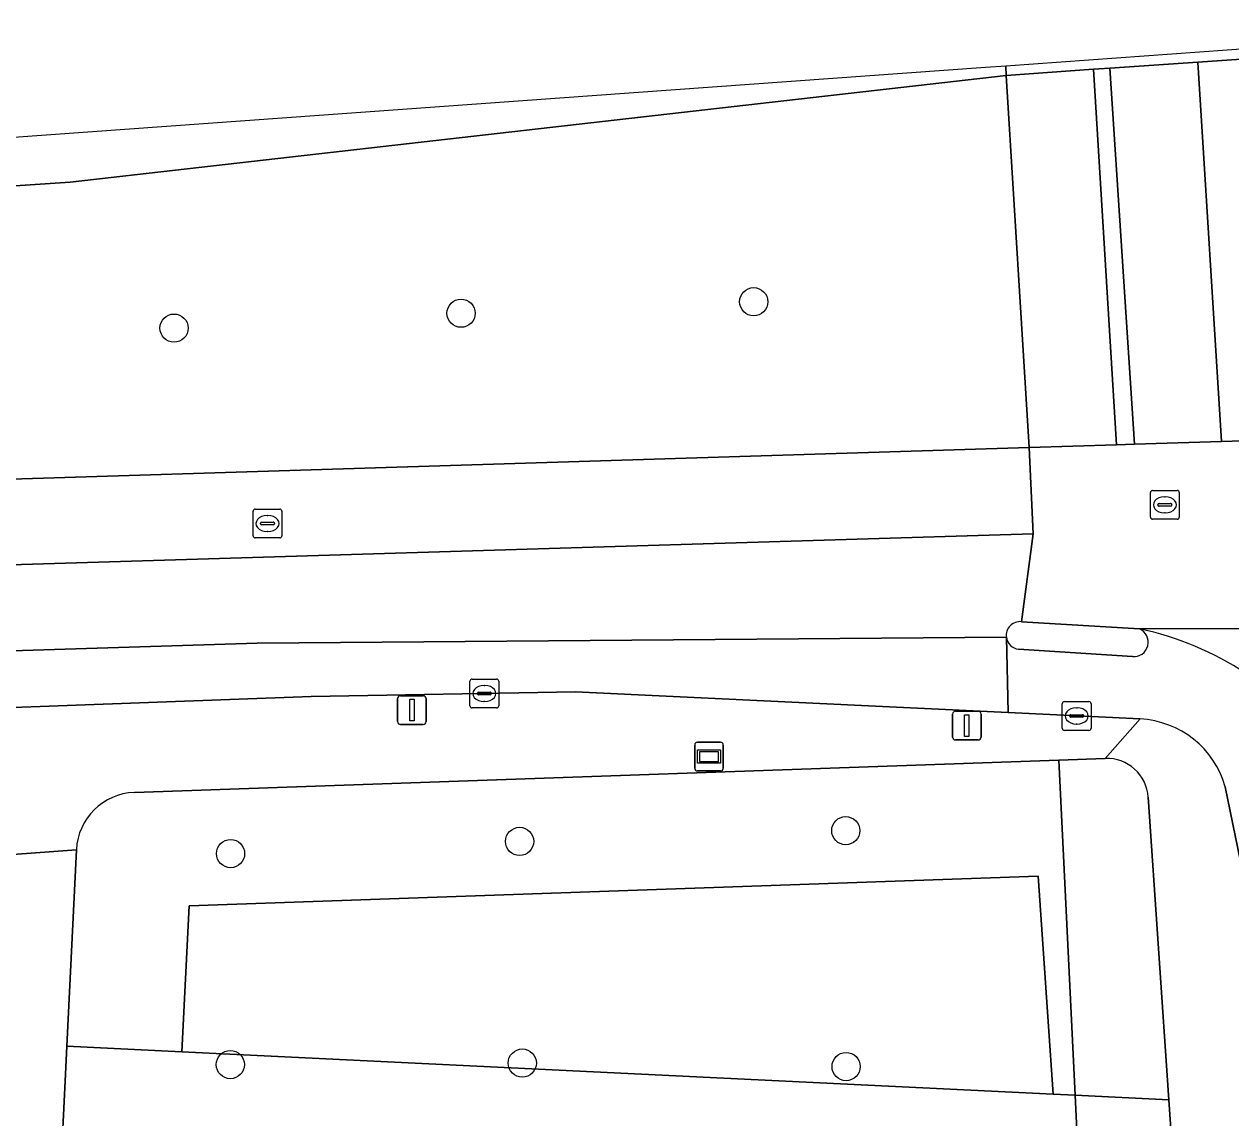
# Model space of a CAD drawing. Extents: x 161248 to 161848, y 384871 to 385383.
# Drawn here: x 161757.8 to 161799.67, y 385344.7 to 385382.65 of the extents above; entities that cross this region are included whole.
import ezdxf

# ---------------------------------------------------------------- set-up
doc = ezdxf.new("R2010")
doc.units = 0
for name, color, linetype in [('IMGEO_Berm_groen', 7, 'Continuous'), ('IMGEO_Boom', 7, 'Continuous'), ('IMGEO_Fietspad_open', 7, 'Continuous'), ('IMGEO_Groenvoorziening', 7, 'Continuous'), ('IMGEO_Kolk', 7, 'Continuous'), ('IMGEO_Lichtmast', 7, 'Continuous'), ('IMGEO_Rijbaan_lokaal_gesloten', 7, 'Continuous'), ('IMGEO_Rijbaan_regionaal_gesloten', 7, 'Continuous'), ('IMGEO_Rioolput', 7, 'Continuous'), ('IMGEO_Verkeerseiland_open', 7, 'Continuous'), ('IMGEO_Voetpad_open', 7, 'Continuous'), ('IMGEO_Wegwijzer', 7, 'Continuous')]:
    doc.layers.add(name, color=color, linetype=linetype)

msp = doc.modelspace()

# ---------------------------------------------------------------- linework, layer by layer
at = {"layer": 'IMGEO_Berm_groen'}
msp.add_lwpolyline([(161791.881, 385380.869), (161759.392, 385377.16), (161750.012, 385376.539), (161748.217, 385376.43), (161698.032, 385373.062), (161661.919, 385370.448), (161662.255, 385361.554), (161677.491, 385364.59), (161749.527, 385366.616), (161792.671, 385367.953)], close=True, dxfattribs=at)
at = {"layer": 'IMGEO_Boom'}
for centre in [(161783.115, 385373.015), (161772.959, 385372.616), (161762.999, 385372.099), (161786.31, 385354.662), (161774.991, 385354.29), (161764.961, 385353.866), (161775.085, 385346.598), (161764.953, 385346.544), (161786.323, 385346.475)]:
    msp.add_circle(centre, 0.489, dxfattribs=at)
at = {"layer": 'IMGEO_Fietspad_open'}
msp.add_lwpolyline([(161798.53, 385381.331), (161795.479, 385381.119), (161796.327, 385368.067), (161799.349, 385368.16)], close=True, dxfattribs=at)
for points in [[(161791.883, 385361.372), (161791.948, 385358.758), (161796.527, 385358.537)], [(161796.261, 385360.7), (161792.31, 385360.963)], [(161799.482, 385356.188), (161801.247, 385347.561), (161808.054, 385250), (161811.014, 385207.171), (161810.795, 385201.149), (161810.725, 385197.446), (161809.973, 385187.32), (161809.023, 385177.396), (161808.364, 385173.407), (161805.798, 385165.717), (161804.851, 385161.932), (161799.416, 385136.747), (161802.317, 385136.129), (161806.85, 385157.128)]]:
    msp.add_lwpolyline(points, dxfattribs=at)
for centre, radius, start, end in [((161792.349, 385361.431), 0.47, 187.2397, 265.2272), ((161796.303, 385361.201), 0.503, 265.24, 66.1551), ((161794.188, 385350.892), 11.016, 56.9287, 77.8514), ((161796.36, 385355.294), 3.247, 15.9758, 87.0601)]:
    msp.add_arc(centre, radius, start, end, dxfattribs=at)
at = {"layer": 'IMGEO_Groenvoorziening'}
for points in [[(161793.707, 385357.113), (161761.623, 385355.987)], [(161795.312, 385357.169), (161793.707, 385357.113)], [(161793.707, 385357.113), (161794.271, 385345.479)], [(161794.271, 385345.479), (161793.707, 385357.113)], [(161797.526, 385345.32), (161796.807, 385355.822)], [(161759.61, 385354.002), (161759.278, 385347.179)], [(161763.273, 385346.984), (161763.52, 385352.051), (161792.985, 385353.084), (161793.503, 385345.516)], [(161759.278, 385347.179), (161763.273, 385346.984)], [(161793.503, 385345.516), (161794.271, 385345.479)], [(161794.271, 385345.479), (161797.526, 385345.32)]]:
    msp.add_lwpolyline(points, dxfattribs=at)
for points in [[(161793.503, 385345.516), (161792.985, 385353.084), (161763.52, 385352.051), (161763.273, 385346.984)], [(161794.518, 385340.375), (161794.271, 385345.479), (161793.503, 385345.516), (161763.273, 385346.984), (161759.278, 385347.179), (161759.231, 385346.211), (161758.943, 385340.315), (161764.054, 385340.038), (161774.222, 385339.495), (161779.237, 385339.268), (161784.036, 385339.05), (161784.298, 385340.786)], [(161798.011, 385338.225), (161797.526, 385345.32), (161794.271, 385345.479), (161794.518, 385340.375), (161794.566, 385338.411)]]:
    msp.add_lwpolyline(points, close=True, dxfattribs=at)
for centre, radius, start, end in [((161795.364, 385355.723), 1.447, 3.9199, 92.0422), ((161761.695, 385353.901), 2.087, 91.9679, 177.2295)]:
    msp.add_arc(centre, radius, start, end, dxfattribs=at)
at = {"layer": 'IMGEO_Kolk'}
for p, q in [((161773.268, 385358.996), (161773.268, 385359.848)), ((161773.343, 385359.922), (161774.195, 385359.922)), ((161773.756, 385359.702), (161773.781, 385359.702)), ((161774.269, 385359.848), (161774.269, 385358.996)), ((161773.527, 385359.416), (161773.527, 385359.428)), ((161773.965, 385359.379), (161773.567, 385359.379)), ((161773.57, 385359.465), (161773.968, 385359.465)), ((161774.011, 385359.428), (161774.011, 385359.416)), ((161774.195, 385358.922), (161773.343, 385358.922)), ((161773.779, 385359.142), (161773.754, 385359.142)), ((161793.824, 385358.216), (161793.824, 385359.068)), ((161793.899, 385359.142), (161794.751, 385359.142)), ((161794.312, 385358.922), (161794.337, 385358.922)), ((161794.825, 385359.068), (161794.825, 385358.216)), ((161794.083, 385358.636), (161794.083, 385358.648)), ((161794.521, 385358.599), (161794.123, 385358.599)), ((161794.126, 385358.685), (161794.524, 385358.685)), ((161794.335, 385358.362), (161794.31, 385358.362)), ((161794.567, 385358.648), (161794.567, 385358.636)), ((161794.751, 385358.142), (161793.899, 385358.142))]:
    msp.add_line(p, q, dxfattribs=at)
for points in [[(161773.268, 385358.996), (161773.268, 385359.848)], [(161773.343, 385359.922), (161774.195, 385359.922)], [(161774.269, 385359.848), (161774.269, 385358.996)], [(161774.195, 385358.922), (161773.343, 385358.922)], [(161793.824, 385358.216), (161793.824, 385359.068)], [(161793.899, 385359.142), (161794.751, 385359.142)], [(161794.825, 385359.068), (161794.825, 385358.216)], [(161794.751, 385358.142), (161793.899, 385358.142)]]:
    msp.add_lwpolyline(points, dxfattribs=at)
for centre, radius, start, end in [((161773.345, 385359.846), 0.0765, 91.552, 178.448), ((161773.345, 385359.846), 0.0765, 91.552, 178.448), ((161774.193, 385359.846), 0.0765, 1.552, 88.448), ((161774.193, 385359.846), 0.0765, 1.552, 88.448), ((161773.567, 385359.425), 0.0403, 85.8775, 175.7526), ((161773.564, 385359.415), 0.0366, 178.938, 274.7102), ((161773.968, 385359.422), 0.043, 264.8664, 352.4533), ((161773.972, 385359.427), 0.0386, 1.7309, 96.639), ((161773.345, 385358.998), 0.0765, 181.552, 268.448), ((161773.345, 385358.998), 0.0765, 181.552, 268.448), ((161774.193, 385358.998), 0.0765, 271.552, 358.448), ((161774.193, 385358.998), 0.0765, 271.552, 358.448), ((161793.901, 385359.066), 0.0765, 91.552, 178.448), ((161793.901, 385359.066), 0.0765, 91.552, 178.448), ((161794.749, 385359.066), 0.0765, 1.552, 88.448), ((161794.749, 385359.066), 0.0765, 1.552, 88.448), ((161794.123, 385358.645), 0.0403, 85.8775, 175.7526), ((161794.12, 385358.635), 0.0366, 178.938, 274.7102), ((161794.524, 385358.642), 0.043, 264.8664, 352.4533), ((161794.528, 385358.647), 0.0386, 1.7309, 96.639), ((161793.901, 385358.218), 0.0765, 181.552, 268.448), ((161793.901, 385358.218), 0.0765, 181.552, 268.448), ((161794.749, 385358.218), 0.0765, 271.552, 358.448), ((161794.749, 385358.218), 0.0765, 271.552, 358.448)]:
    msp.add_arc(centre, radius, start, end, dxfattribs=at)
for centre, major_axis, ratio, start_param, end_param in [((161773.755, 385359.422), (-0.387, 0.002), 0.722429, 4.712389, 7.853982), ((161773.78, 385359.422), (-0.39, 0.002), 0.717154, 1.570796, 4.712389), ((161794.311, 385358.642), (-0.387, 0.002), 0.722429, 4.712389, 7.853982), ((161794.336, 385358.642), (-0.39, 0.002), 0.717154, 1.570796, 4.712389)]:
    msp.add_ellipse(centre, major_axis=major_axis, ratio=ratio, start_param=start_param, end_param=end_param, dxfattribs=at)
at = {"layer": 'IMGEO_Lichtmast'}
for p, q in [((161770.757, 385358.444), (161770.757, 385359.244)), ((161770.757, 385359.244), (161770.757, 385358.444)), ((161770.857, 385359.344), (161771.647, 385359.344)), ((161771.647, 385359.344), (161770.857, 385359.344)), ((161771.747, 385359.244), (161771.747, 385358.444)), ((161771.747, 385358.444), (161771.747, 385359.244)), ((161790.116, 385358.808), (161790.906, 385358.808)), ((161790.906, 385358.808), (161790.116, 385358.808)), ((161790.016, 385357.908), (161790.016, 385358.708)), ((161790.016, 385358.708), (161790.016, 385357.908)), ((161791.006, 385358.708), (161791.006, 385357.908)), ((161791.006, 385357.908), (161791.006, 385358.708)), ((161771.647, 385358.344), (161770.857, 385358.344)), ((161770.857, 385358.344), (161771.647, 385358.344)), ((161790.906, 385357.808), (161790.116, 385357.808)), ((161790.116, 385357.808), (161790.906, 385357.808))]:
    msp.add_line(p, q, dxfattribs=at)
for points in [[(161771.177, 385359.219), (161771.327, 385359.219), (161771.327, 385358.469), (161771.177, 385358.469), (161771.177, 385359.219)], [(161790.436, 385358.683), (161790.586, 385358.683), (161790.586, 385357.933), (161790.436, 385357.933), (161790.436, 385358.683)]]:
    msp.add_lwpolyline(points, dxfattribs=at)
for centre, start, end in [((161770.857, 385359.244), 90, 180), ((161770.857, 385359.244), 90, 180), ((161771.647, 385359.244), 0, 90), ((161771.647, 385359.244), 360, 90), ((161790.116, 385358.708), 90, 180), ((161790.116, 385358.708), 90, 180), ((161790.906, 385358.708), 0, 90), ((161790.906, 385358.708), 360, 90), ((161770.857, 385358.444), 180, 270), ((161770.857, 385358.444), 180, 270), ((161771.647, 385358.444), 270, 0), ((161771.647, 385358.444), 270, 0), ((161790.116, 385357.908), 180, 270), ((161790.116, 385357.908), 180, 270), ((161790.906, 385357.908), 270, 0), ((161790.906, 385357.908), 270, 0)]:
    msp.add_arc(centre, 0.1, start, end, dxfattribs=at)
at = {"layer": 'IMGEO_Rijbaan_lokaal_gesloten'}
for points in [[(161823.545, 385382.647), (161804.352, 385382.094), (161791.867, 385381.194), (161791.881, 385380.869), (161794.907, 385381.079), (161795.479, 385381.119), (161798.53, 385381.331), (161804.045, 385381.714)], [(161657.034, 385370.106), (161657.616, 385370.148), (161661.919, 385370.448), (161698.032, 385373.062), (161748.217, 385376.43), (161750.012, 385376.539), (161759.392, 385377.16), (161791.881, 385380.869), (161791.867, 385381.194), (161791.156, 385381.143), (161653.051, 385371.194), (161644.097, 385371.653), (161639.831, 385371.872)], [(161792.812, 385364.967), (161756.931, 385363.87), (161711.552, 385362.483), (161685.959, 385361.7), (161662.255, 385361.554), (161657.948, 385361.466), (161655.016, 385361.406), (161631.227, 385360.108), (161631.252, 385359.649), (161631.397, 385356.891), (161661.517, 385358.276), (161677.668, 385358.493), (161693.707, 385358.916), (161765.882, 385361.168), (161791.883, 385361.372)], [(161792.41, 385361.911), (161792.812, 385364.967)]]:
    msp.add_lwpolyline(points, dxfattribs=at)
for points in [[(161822.596, 385369.164), (161821.667, 385369.117), (161821.505, 385369.109), (161816.333, 385368.847), (161816.221, 385368.841), (161815.159, 385368.827), (161804.16, 385368.367), (161803.992, 385368.325), (161803.821, 385368.299), (161799.349, 385368.16), (161796.327, 385368.067), (161795.706, 385368.047), (161792.671, 385367.953), (161792.812, 385364.967), (161792.41, 385361.911), (161796.506, 385361.661), (161814.128, 385361.724), (161815.363, 385361.792), (161819.442, 385361.983), (161821.054, 385362.078), (161822.195, 385362.145)], [(161792.671, 385367.953), (161749.527, 385366.616), (161677.491, 385364.59), (161662.255, 385361.554), (161685.959, 385361.7), (161711.552, 385362.483), (161756.931, 385363.87), (161792.812, 385364.967)], [(161748.303, 385358.596), (161767.756, 385359.312), (161776.93, 385359.481), (161791.948, 385358.758), (161791.883, 385361.372), (161765.882, 385361.168), (161693.707, 385358.916), (161677.668, 385358.493), (161661.517, 385358.276), (161631.397, 385356.891), (161631.519, 385354.842), (161632.803, 385354.907), (161633.031, 385354.915), (161645.068, 385355.42), (161657.397, 385355.953), (161657.562, 385355.96)]]:
    msp.add_lwpolyline(points, close=True, dxfattribs=at)
msp.add_arc((161792.357, 385361.436), 0.478, 83.6381, 187.6518, dxfattribs=at)
at = {"layer": 'IMGEO_Rijbaan_regionaal_gesloten'}
msp.add_lwpolyline([(161814.128, 385361.724), (161796.506, 385361.661)], dxfattribs=at)
msp.add_arc((161794.188, 385350.892), 11.016, 56.9287, 77.8514, dxfattribs=at)
at = {"layer": 'IMGEO_Rioolput'}
for p, q in [((161796.884, 385365.541), (161796.884, 385366.393)), ((161796.959, 385366.467), (161797.811, 385366.467)), ((161797.885, 385366.393), (161797.885, 385365.541)), ((161797.143, 385365.961), (161797.143, 385365.973)), ((161797.581, 385365.924), (161797.183, 385365.924)), ((161797.186, 385366.01), (161797.584, 385366.01)), ((161797.372, 385366.247), (161797.397, 385366.247)), ((161797.627, 385365.973), (161797.627, 385365.961)), ((161765.742, 385364.895), (161765.742, 385365.747)), ((161765.817, 385365.821), (161766.669, 385365.821)), ((161766.23, 385365.601), (161766.255, 385365.601)), ((161766.743, 385365.747), (161766.743, 385364.895)), ((161797.395, 385365.687), (161797.37, 385365.687)), ((161766.001, 385365.315), (161766.001, 385365.327)), ((161766.439, 385365.278), (161766.041, 385365.278)), ((161766.044, 385365.364), (161766.442, 385365.364)), ((161766.485, 385365.327), (161766.485, 385365.315)), ((161797.811, 385365.467), (161796.959, 385365.467)), ((161766.669, 385364.821), (161765.817, 385364.821)), ((161766.253, 385365.041), (161766.228, 385365.041))]:
    msp.add_line(p, q, dxfattribs=at)
for points in [[(161796.884, 385365.541), (161796.884, 385366.393)], [(161796.959, 385366.467), (161797.811, 385366.467)], [(161797.885, 385366.393), (161797.885, 385365.541)], [(161765.742, 385364.895), (161765.742, 385365.747)], [(161765.817, 385365.821), (161766.669, 385365.821)], [(161766.743, 385365.747), (161766.743, 385364.895)], [(161797.811, 385365.467), (161796.959, 385365.467)], [(161766.669, 385364.821), (161765.817, 385364.821)]]:
    msp.add_lwpolyline(points, dxfattribs=at)
for centre, radius, start, end in [((161796.961, 385366.391), 0.0765, 91.552, 178.448), ((161796.961, 385366.391), 0.0765, 91.552, 178.448), ((161797.809, 385366.391), 0.0765, 1.552, 88.448), ((161797.809, 385366.391), 0.0765, 1.552, 88.448), ((161797.183, 385365.97), 0.0403, 85.8775, 175.7526), ((161797.18, 385365.96), 0.0366, 178.938, 274.7102), ((161797.584, 385365.967), 0.043, 264.8664, 352.4533), ((161797.588, 385365.972), 0.0386, 1.7309, 96.639), ((161765.819, 385365.745), 0.0765, 91.552, 178.448), ((161765.819, 385365.745), 0.0765, 91.552, 178.448), ((161766.667, 385365.745), 0.0765, 1.552, 88.448), ((161766.667, 385365.745), 0.0765, 1.552, 88.448), ((161796.961, 385365.543), 0.0765, 181.552, 268.448), ((161796.961, 385365.543), 0.0765, 181.552, 268.448), ((161797.809, 385365.543), 0.0765, 271.552, 358.448), ((161797.809, 385365.543), 0.0765, 271.552, 358.448), ((161766.041, 385365.324), 0.0403, 85.8775, 175.7526), ((161766.038, 385365.314), 0.0366, 178.938, 274.7102), ((161766.442, 385365.321), 0.043, 264.8664, 352.4533), ((161766.446, 385365.326), 0.0386, 1.7309, 96.639), ((161765.819, 385364.897), 0.0765, 181.552, 268.448), ((161765.819, 385364.897), 0.0765, 181.552, 268.448), ((161766.667, 385364.897), 0.0765, 271.552, 358.448), ((161766.667, 385364.897), 0.0765, 271.552, 358.448)]:
    msp.add_arc(centre, radius, start, end, dxfattribs=at)
for centre, major_axis, ratio, start_param, end_param in [((161797.371, 385365.967), (-0.387, 0.002), 0.722429, 4.712389, 7.853982), ((161797.396, 385365.967), (-0.39, 0.002), 0.717154, 1.570796, 4.712389), ((161766.229, 385365.321), (-0.387, 0.002), 0.722429, 4.712389, 7.853982), ((161766.254, 385365.321), (-0.39, 0.002), 0.717154, 1.570796, 4.712389)]:
    msp.add_ellipse(centre, major_axis=major_axis, ratio=ratio, start_param=start_param, end_param=end_param, dxfattribs=at)
at = {"layer": 'IMGEO_Verkeerseiland_open'}
for points in [[(161804.045, 385381.714), (161798.53, 385381.331), (161799.349, 385368.16), (161803.821, 385368.299), (161803.992, 385368.325), (161804.16, 385368.367), (161804.324, 385368.423), (161804.482, 385368.494), (161804.633, 385368.578), (161804.776, 385368.676), (161804.91, 385368.786), (161805.033, 385368.907), (161805.145, 385369.039), (161805.244, 385369.181), (161805.331, 385369.331), (161805.404, 385369.488), (161805.463, 385369.651), (161805.506, 385369.818), (161805.535, 385369.989), (161805.548, 385370.162), (161805.546, 385370.337), (161804.815, 385380.144), (161804.734, 385381.22)], [(161796.506, 385361.661), (161792.41, 385361.911)], [(161792.31, 385360.963), (161796.261, 385360.7)]]:
    msp.add_lwpolyline(points, dxfattribs=at)
msp.add_lwpolyline([(161795.706, 385368.047), (161796.327, 385368.067), (161795.479, 385381.119), (161794.907, 385381.079)], close=True, dxfattribs=at)
for centre, radius, start, end in [((161792.357, 385361.436), 0.478, 83.6381, 187.6518), ((161792.349, 385361.431), 0.47, 187.2397, 265.2272), ((161796.303, 385361.201), 0.503, 265.24, 66.1551)]:
    msp.add_arc(centre, radius, start, end, dxfattribs=at)
at = {"layer": 'IMGEO_Voetpad_open'}
msp.add_lwpolyline([(161795.706, 385368.047), (161794.907, 385381.079), (161791.881, 385380.869), (161792.671, 385367.953)], close=True, dxfattribs=at)
for points in [[(161793.707, 385357.113), (161795.312, 385357.169), (161796.527, 385358.537), (161791.948, 385358.758), (161776.93, 385359.481), (161767.756, 385359.312), (161748.303, 385358.596), (161657.562, 385355.96), (161657.397, 385355.953), (161656.378, 385352.878), (161672.684, 385353.364), (161673.926, 385353.401), (161683.845, 385353.697), (161684.655, 385353.721), (161696.148, 385354.063), (161697.347, 385354.099), (161708.61, 385354.435), (161709.42, 385354.459), (161722.618, 385354.852), (161723.531, 385354.879), (161746.899, 385355.576), (161749.044, 385355.64), (161754.62, 385355.806)], [(161796.527, 385358.537), (161795.312, 385357.169)], [(161761.623, 385355.987), (161793.707, 385357.113)], [(161799.416, 385136.747), (161804.851, 385161.932), (161805.798, 385165.717), (161808.364, 385173.407), (161809.023, 385177.396), (161809.973, 385187.32), (161810.725, 385197.446), (161810.795, 385201.149), (161811.014, 385207.171), (161808.054, 385250), (161801.247, 385347.561), (161799.482, 385356.188)], [(161796.807, 385355.822), (161797.526, 385345.32), (161798.011, 385338.225), (161799.707, 385313.446), (161800.036, 385309.166), (161801.504, 385286.924), (161801.666, 385284.479), (161802.83, 385266.843), (161804.116, 385248.022), (161804.45, 385243.135), (161805.036, 385234.554), (161805.407, 385229.116), (161805.728, 385224.419), (161806.062, 385219.53), (161806.086, 385219.181), (161806.91, 385207.1), (161806.835, 385202.034), (161806.647, 385199.228), (161806.537, 385196.879)], [(161758.943, 385340.315), (161759.231, 385346.211), (161759.278, 385347.179), (161759.61, 385354.002), (161756.608, 385353.777), (161756.294, 385347.324), (161756.248, 385346.384), (161755.924, 385339.692), (161755.662, 385334.299), (161755.21, 385325.045)], [(161756.608, 385353.777), (161759.61, 385354.002)]]:
    msp.add_lwpolyline(points, dxfattribs=at)
for centre, radius, start, end in [((161796.36, 385355.294), 3.247, 15.9758, 87.0601), ((161795.364, 385355.723), 1.447, 3.9199, 92.0422), ((161761.695, 385353.901), 2.087, 91.9679, 177.2295)]:
    msp.add_arc(centre, radius, start, end, dxfattribs=at)
at = {"layer": 'IMGEO_Wegwijzer'}
for p, q in [((161781.069, 385356.832), (161781.069, 385357.632)), ((161781.069, 385357.632), (161781.069, 385356.832)), ((161781.169, 385357.732), (161781.959, 385357.732)), ((161781.959, 385357.732), (161781.169, 385357.732)), ((161782.059, 385357.632), (161782.059, 385356.832)), ((161782.059, 385356.832), (161782.059, 385357.632)), ((161781.959, 385356.732), (161781.169, 385356.732)), ((161781.169, 385356.732), (161781.959, 385356.732))]:
    msp.add_line(p, q, dxfattribs=at)
for points in [[(161781.17, 385357.464), (161781.958, 385357.464), (161781.958, 385357), (161781.17, 385357), (161781.17, 385357.464)], [(161781.235, 385357.399), (161781.235, 385357.065), (161781.893, 385357.065), (161781.893, 385357.399), (161781.235, 385357.399)]]:
    msp.add_lwpolyline(points, dxfattribs=at)
for centre, start, end in [((161781.169, 385357.632), 90, 180), ((161781.169, 385357.632), 90, 180), ((161781.959, 385357.632), 0, 90), ((161781.959, 385357.632), 360, 90), ((161781.169, 385356.832), 180, 270), ((161781.169, 385356.832), 180, 270), ((161781.959, 385356.832), 270, 0), ((161781.959, 385356.832), 270, 0)]:
    msp.add_arc(centre, 0.1, start, end, dxfattribs=at)

doc.saveas('drawing.dxf')
